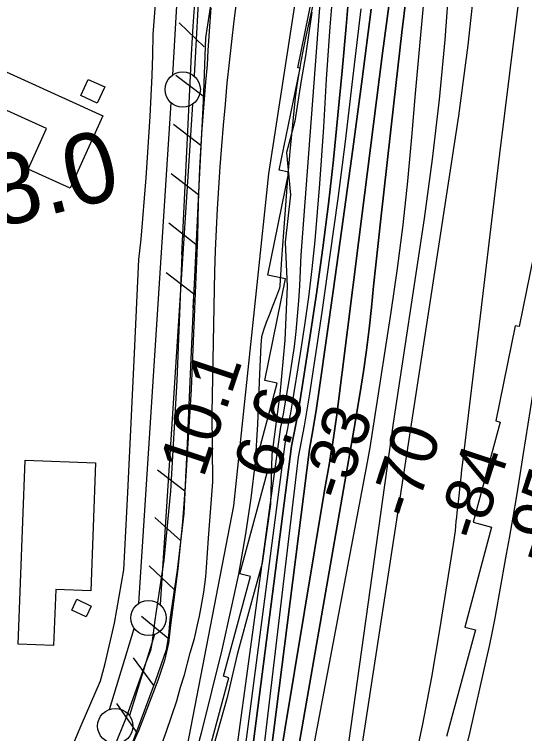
# Model space of a CAD drawing. Extents: x 3683402 to 3721514, y 487807 to 513565.
# Drawn here: x 3709239 to 3709961, y 496152 to 497170 of the extents above; entities that cross this region are included whole.
import ezdxf

# ---------------------------------------------------------------- set-up
doc = ezdxf.new("R2010")
doc.units = 0
for name, color, linetype in [('V-BLDG-OTLN', 7, 'Continuous'), ('V-CHAN-NAID', 7, 'Continuous'), ('V-FLOD-BASE', 7, 'Continuous'), ('V-LEVE-TOET', 7, 'Continuous'), ('V-RIVR-EDGE', 7, 'Continuous'), ('V-RIVR-RANG', 7, 'Continuous'), ('V-RRAP-FSHR', 7, 'Continuous'), ('V-RRAP-RVMT', 7, 'Continuous'), ('V-SITE-VEGE', 7, 'Continuous'), ('V-SURV-IDEN', 7, 'Continuous'), ('V-SURV-LINE', 7, 'Continuous'), ('V-TOPO-DPTH', 7, 'Continuous'), ('V-TOPO-MAJR', 7, 'Continuous'), ('V-TOPO-MINR', 7, 'Continuous'), ('V-TOPO-WATR', 7, 'Continuous')]:
    doc.layers.add(name, color=color, linetype=linetype)

msp = doc.modelspace()

# ---------------------------------------------------------------- linework, layer by layer
at = {"layer": 'V-BLDG-OTLN'}
for points in [[(3709194.7, 497103.4), (3709364, 497026.6), (3709317.6, 496924.3), (3709258.2, 496951.2), (3709284.1, 497008.5), (3709126.6, 497079.9), (3709167.2, 497169.5), (3709214.9, 497147.8)], [(3709343.3, 497078.2), (3709366.5, 497067.4), (3709355.8, 497044.4), (3709332.5, 497055.2)], [(3709253.9, 496538.7), (3709353.5, 496534.9), (3709346.8, 496353.9), (3709297.2, 496355.7), (3709294.2, 496276.5), (3709244.2, 496278.3)], [(3709327, 496341.8), (3709347.3, 496332.1), (3709340.1, 496316.9), (3709319.8, 496326.5)]]:
    msp.add_lwpolyline(points, close=True, dxfattribs=at)
at = {"layer": 'V-FLOD-BASE'}
for points in [[(3709475.8, 496829.7), (3709487.4, 497073.3), (3709489.5, 497113.4), (3709491.8, 497153.5), (3709494.5, 497193.6)], [(3709475.8, 496829.7), (3709468.8, 496651.9), (3709459.5, 496494.8), (3709450, 496397), (3709437.3, 496312.3), (3709433.1, 496279.2), (3709431.2, 496269.4), (3709423.5, 496248.4), (3709396.8, 496174.6), (3709374.3, 496118.8)]]:
    msp.add_lwpolyline(points, dxfattribs=at)
at = {"layer": 'V-LEVE-TOET'}
for points in [[(3709415, 496822.9), (3709417.9, 496851.8), (3709420.6, 496880.7), (3709423, 496909.7), (3709425.3, 496938.6), (3709427.3, 496967.6), (3709429.2, 496996.6), (3709430.8, 497025.6), (3709432.3, 497054.7), (3709433.5, 497083.7), (3709434.5, 497112.7), (3709435.3, 497141.8), (3709437.1, 497166.1), (3709439.1, 497190.5)], [(3709516.7, 497179.7), (3709515.1, 497159.5), (3709513.8, 497139.2), (3709512.6, 497119), (3709511.7, 497098.7), (3709509.4, 497074.4), (3709507.3, 497050), (3709505.4, 497025.7), (3709503.7, 497001.3), (3709502.2, 496976.9), (3709500.9, 496952.5), (3709499.8, 496928.1), (3709498.9, 496903.7), (3709498.2, 496879.3), (3709497.7, 496854.9)], [(3709497.7, 496854.9), (3709488.9, 496639.2), (3709480.7, 496509.3), (3709476.5, 496451.4), (3709470.1, 496384.9), (3709459.8, 496305.3), (3709456.8, 496279.6), (3709451, 496255.1), (3709441.7, 496226.7), (3709414.3, 496155.5), (3709372.6, 496064.1)], [(3709135.2, 495673.9), (3709193.6, 495816.8), (3709273.5, 496026.1), (3709317.6, 496126.4), (3709333.4, 496163), (3709360.5, 496226.4), (3709367, 496250.9), (3709380.5, 496308.1), (3709393.5, 496383.5), (3709399.4, 496493.1), (3709408.6, 496690.6), (3709415, 496822.9)]]:
    msp.add_lwpolyline(points, dxfattribs=at)
at = {"layer": 'V-RIVR-EDGE'}
msp.add_lwpolyline([(3709659.9, 497173.3), (3709650.8, 497111.5), (3709644.7, 497076.7), (3709635.5, 497019), (3709624, 496974.6), (3709629.3, 496914.6), (3709621.9, 496847.4), (3709624.7, 496784.9), (3709621.6, 496708.7), (3709614.2, 496632.5), (3709603.1, 496546.7), (3709601.2, 496476.4), (3709589.6, 496393), (3709574.4, 496338.4), (3709553.8, 496263.4), (3709539.9, 496202.8), (3709519.3, 496129)], dxfattribs=at)
at = {"layer": 'V-RRAP-FSHR'}
for p, q in [((3709507.3, 497124.4), (3709472.1, 497158.2)), ((3709506.1, 497054.3), (3709467.2, 497083.8)), ((3709502.7, 496984.4), (3709464.1, 497014.3)), ((3709499.2, 496914.5), (3709460.6, 496944.4)), ((3709495.7, 496844.5), (3709457.2, 496874.5)), ((3709492.4, 496774.6), (3709453.6, 496804.3)), ((3709480, 496494.9), (3709441.3, 496524.7)), ((3709474, 496425.2), (3709437.5, 496457.7)), ((3709464.9, 496355.8), (3709429.5, 496389.4)), ((3709456.4, 496286.3), (3709418.8, 496317.4)), ((3709436.1, 496219.5), (3709407.5, 496259)), ((3709411.5, 496154), (3709383.8, 496194.2))]:
    msp.add_line(p, q, dxfattribs=at)
for points in [[(3709683.9, 497909.3), (3709691.8, 497711.1), (3709672.5, 497425.1), (3709598.3, 496944.2), (3709548.7, 496474.4), (3709447.1, 495946.7), (3709429.9, 495804.2), (3709370.7, 495459), (3709316.3, 495265), (3709159.8, 494940.2), (3709104.6, 494843.9), (3708890.1, 494349.3), (3708791.1, 494112.6), (3708697.3, 493928.9), (3708618.3, 493803.5), (3708408.8, 493463.4)], [(3709563.3, 497519.4), (3709552.3, 497443.7), (3709536.4, 497346.9), (3709526.3, 497281.9), (3709521.7, 497217.3), (3709509.3, 497137), (3709505.8, 497047.3), (3709499.4, 496918.2), (3709493, 496788.7), (3709491.5, 496754.2)], [(3709521.7, 497217.3), (3709509.3, 497137), (3709505.8, 497047.3), (3709499.4, 496918.2), (3709493, 496788.7), (3709488.1, 496671.5), (3709483.1, 496562.5), (3709478.5, 496463.4), (3709468.9, 496383), (3709458.6, 496313.2), (3709456.7, 496290.3), (3709453.6, 496270.2), (3709438.1, 496225.2), (3709395.5, 496111.1)], [(3709481.3, 496524.4), (3709478.5, 496463.4), (3709468.9, 496383), (3709458.6, 496313.2), (3709456.7, 496290.3), (3709453.6, 496270.2), (3709438.1, 496225.2), (3709395.5, 496111.1), (3709317.9, 495932.2), (3709261.9, 495805.9), (3709221.5, 495685.9), (3709203.3, 495634.8)]]:
    msp.add_lwpolyline(points, dxfattribs=at)
at = {"layer": 'V-RRAP-RVMT'}
for p, q in [((3709639.8, 497094.7), (3709671.2, 497248)), ((3709613.7, 496949.5), (3709643.3, 497094)), ((3709643.3, 497094), (3709639.8, 497094.7)), ((3709597.3, 496800.9), (3709627.1, 496946.8)), ((3709627.1, 496946.8), (3709613.7, 496949.5)), ((3709984.5, 496881.3), (3709953.1, 496728)), ((3709622.6, 496795.9), (3709597.3, 496800.9)), ((3709593, 496651.5), (3709622.6, 496795.9)), ((3709947.7, 496729.1), (3709920.1, 496594.5)), ((3709953.1, 496728), (3709947.7, 496729.1)), ((3709610.8, 496647.9), (3709593, 496651.5)), ((3709578, 496525.9), (3709610.8, 496647.9)), ((3709926.5, 496592.7), (3709888.3, 496450.8)), ((3709920.1, 496594.5), (3709926.5, 496592.7)), ((3709596.3, 496521), (3709578, 496525.9)), ((3709557.8, 496377.9), (3709596.3, 496521)), ((3709888.3, 496450.8), (3709914.2, 496443.8)), ((3709914.2, 496443.8), (3709876.1, 496302.5)), ((3709534.8, 496232.7), (3709572.9, 496373.9)), ((3709572.9, 496373.9), (3709557.8, 496377.9)), ((3709876.1, 496302.5), (3709891.2, 496298.6)), ((3709891.2, 496298.6), (3709850.5, 496147.6)), ((3709505.9, 496096.6), (3709542, 496230.7)), ((3709542, 496230.7), (3709534.8, 496232.7))]:
    msp.add_line(p, q, dxfattribs=at)
at = {"layer": 'V-SITE-VEGE'}
for points in [[(3709697.4, 497305.2), (3709695.1, 497299.1), (3709692.5, 497293.1), (3709689.7, 497287.2), (3709684.6, 497270.7), (3709679.7, 497254.2), (3709675, 497237.7), (3709670.4, 497221), (3709666.1, 497204.4), (3709662, 497187.6), (3709658.1, 497170.8), (3709654.3, 497154), (3709650.8, 497137.2), (3709647.4, 497120.3), (3709644.3, 497103.3), (3709641.4, 497086.3)], [(3709446.1, 496133), (3709453.4, 496153.6), (3709468.5, 496198), (3709473.9, 496217.1), (3709479.3, 496235), (3709487.4, 496266.1), (3709493.6, 496286.3), (3709497.8, 496305.8), (3709500.5, 496317.9), (3709503.2, 496330.7), (3709507, 496352.1), (3709509.7, 496373.5), (3709510.8, 496386.7), (3709513.4, 496428.4), (3709519.4, 496508.1), (3709518.8, 496605.4), (3709522.2, 496806.1), (3709523.4, 496835.7), (3709524.7, 496865.4), (3709526.3, 496895), (3709528.1, 496924.7), (3709530.1, 496954.3), (3709532.3, 496983.9), (3709534.7, 497013.5), (3709537.3, 497043.1), (3709540.1, 497072.6), (3709543.1, 497102.1), (3709546.4, 497131.7), (3709549.8, 497161.1), (3709553.4, 497190.6)], [(3709641.4, 497086.3), (3709638.6, 497069.3), (3709636.1, 497052.3), (3709632.3, 497014.3), (3709628.8, 496976.2), (3709625.4, 496938.2), (3709622.4, 496900.1), (3709619.5, 496862), (3709616.9, 496823.9), (3709614.5, 496785.8), (3709614, 496782.6), (3709609.8, 496771.3), (3709604.4, 496757.7), (3709599.4, 496744.4), (3709595.1, 496733.9), (3709591.2, 496723), (3709588.5, 496713.3), (3709587.4, 496701.6), (3709585.6, 496661.2), (3709582.6, 496589.6), (3709579.7, 496535.9), (3709573.2, 496484.9), (3709565.9, 496434.3), (3709555.9, 496377.5), (3709545.2, 496327.7), (3709532.5, 496270.1), (3709503.2, 496152.2), (3709482, 496073.2)]]:
    msp.add_lwpolyline(points, dxfattribs=at)
at = {"layer": 'V-SURV-LINE'}
for points in [[(3709463.1, 497084.6), (3709471.5, 497231.8)], [(3709501.4, 497230.1), (3709493, 497083)], [(3709414.9, 496336.2), (3709460.7, 497044.9)], [(3709490.6, 497043), (3709444.8, 496334.3)], [(3709373.1, 496185.8), (3709408.3, 496300.6)], [(3709437, 496291.8), (3709401.7, 496177)]]:
    msp.add_lwpolyline(points, dxfattribs=at)
for centre in [(3709476.9, 497063.8), (3709428.5, 496315.3), (3709381.5, 496162.3)]:
    msp.add_circle(centre, 25, dxfattribs=at)
at = {"layer": 'V-TOPO-DPTH'}
for points in [[(3709677, 497267.6), (3709644.2, 496829.1), (3709643.4, 496807.5), (3709642.3, 496785.9), (3709640.8, 496764.3), (3709639.1, 496742.8), (3709637, 496721.3), (3709634.5, 496699.9), (3709631.5, 496678.5), (3709628.2, 496657.1), (3709620.2, 496610.3), (3709619.1, 496604.1), (3709617.9, 496598), (3709616.7, 496591.9), (3709615.3, 496585.8), (3709508.4, 495801)], [(3709565.1, 495814.9), (3709677.6, 496496), (3709680, 496509), (3709682.3, 496521.9), (3709684.6, 496534.9), (3709686.8, 496547.8), (3709689, 496560.8), (3709691, 496573.8), (3709692.8, 496586.8), (3709694.6, 496599.8), (3709725.6, 496847.2), (3709742.6, 496981.2), (3709759.9, 497115.2), (3709777.5, 497249.1)], [(3709777.5, 497249.1), (3709759.9, 497115.2), (3709742.6, 496981.2), (3709725.6, 496847.2), (3709694.6, 496599.8), (3709692.8, 496586.8), (3709691, 496573.8), (3709689, 496560.8), (3709686.8, 496547.8), (3709684.6, 496534.9), (3709682.3, 496521.9), (3709680, 496509), (3709677.6, 496496), (3709565.1, 495814.9)], [(3709587.6, 495825), (3709719.4, 496581.4), (3709728.2, 496634.5), (3709732.9, 496664.6), (3709737.2, 496694.7), (3709740.9, 496724.9), (3709744.1, 496755.1), (3709747.2, 496785.4), (3709750.3, 496815.7), (3709753.5, 496845.9), (3709756.9, 496876.2), (3709775.6, 497044.3), (3709787.1, 497144.6), (3709799.2, 497244.9)], [(3709799.2, 497244.9), (3709787.1, 497144.6), (3709775.6, 497044.3), (3709756.9, 496876.2), (3709753.5, 496845.9), (3709750.3, 496815.7), (3709747.2, 496785.4), (3709744.1, 496755.1), (3709740.9, 496724.9), (3709737.2, 496694.7), (3709732.9, 496664.6), (3709728.2, 496634.5), (3709719.4, 496581.4), (3709587.6, 495825)], [(3709713.4, 497215.7), (3709708.1, 497152.9), (3709702.6, 497090.2), (3709696.6, 497027.5), (3709690.2, 496964.8), (3709690.2, 496964.4), (3709683.1, 496902), (3709675.5, 496839.7), (3709666.8, 496777.5), (3709657.5, 496715.4), (3709643.2, 496624.4), (3709640.5, 496607.9), (3709637.6, 496591.5), (3709634.4, 496575.1), (3709631.1, 496558.7), (3709547.9, 495912.8)], [(3709547.9, 495912.8), (3709631.1, 496558.7), (3709634.4, 496575.1), (3709637.6, 496591.5), (3709640.5, 496607.9), (3709643.2, 496624.4), (3709657.5, 496715.4), (3709666.8, 496777.5), (3709675.5, 496839.7), (3709683.1, 496902), (3709690.2, 496964.4), (3709690.2, 496964.8), (3709696.6, 497027.5), (3709702.6, 497090.2), (3709708.1, 497152.9), (3709713.4, 497215.7)], [(3709574, 495903.3), (3709656.3, 496554.6), (3709661.4, 496583.5), (3709666.1, 496612.6), (3709670.4, 496641.6), (3709690.4, 496781.3), (3709704.3, 496880.3), (3709717.9, 496979.3), (3709731, 497078.4), (3709743.8, 497177.6)], [(3709743.8, 497177.6), (3709731, 497078.4), (3709717.9, 496979.3), (3709704.3, 496880.3), (3709690.4, 496781.3), (3709670.4, 496641.6), (3709666.1, 496612.6), (3709661.4, 496583.5), (3709656.3, 496554.6), (3709574, 495903.3)]]:
    msp.add_lwpolyline(points, dxfattribs=at)
at = {"layer": 'V-TOPO-MAJR'}
msp.add_lwpolyline([(3709817.3, 497182.4), (3709811.5, 497120.3), (3709806.1, 497058.2), (3709801, 496996.1), (3709795.3, 496934.1), (3709788.7, 496872.1), (3709780.7, 496810.4), (3709771.7, 496748.7), (3709748.3, 496599.2), (3709745, 496578.1), (3709741.6, 496557), (3709738.2, 496535.9), (3709592.2, 495763.9)], dxfattribs=at)
at = {"layer": 'V-TOPO-MINR'}
for points in [[(3710051.2, 498525), (3709912.7, 497630.1), (3709904.7, 497428.3), (3709899.1, 497327.5), (3709891.3, 497227), (3709880.4, 497126.7), (3709867.4, 497026.6), (3709674.3, 495768.5)], [(3709971.1, 498201.3), (3709956.3, 498086.4), (3709902.7, 497701.7), (3709898, 497668.4), (3709893.4, 497635), (3709888.6, 497601.7), (3709883.9, 497568.4), (3709882.5, 497558.3), (3709878.7, 497530), (3709875.2, 497501.7), (3709872.1, 497473.3), (3709869.4, 497444.9), (3709867, 497416.5), (3709864.8, 497388), (3709862.8, 497359.6), (3709860.9, 497331.1), (3709854.1, 497218.6), (3709847.8, 497134), (3709840.1, 497049.6), (3709830.1, 496965.3), (3709818.6, 496881.3), (3709774.9, 496591.1), (3709697.1, 496033.8)], [(3709992.6, 497513.6), (3709953.8, 497201.4), (3709939.6, 497087), (3709925.5, 496972.5), (3709911.7, 496857.9), (3709897.9, 496743.4), (3709873.1, 496535.7), (3709871.8, 496525), (3709870.6, 496514.3), (3709869.4, 496503.6), (3709868.2, 496492.8), (3709865.9, 496471.1), (3709865.2, 496464.6), (3709864.5, 496458.2), (3709863.8, 496451.8), (3709863.2, 496445.4), (3709862.4, 496438.9), (3709861.6, 496432.5), (3709860.8, 496426.1), (3709859.8, 496419.7), (3709840.4, 496298.4), (3709828.9, 496231.4), (3709816.4, 496164.7), (3709802.3, 496098.3)], [(3709777.5, 497249.1), (3709759.9, 497115.2), (3709742.6, 496981.2), (3709725.6, 496847.2), (3709694.6, 496599.8), (3709692.8, 496586.8), (3709691, 496573.8), (3709689, 496560.8), (3709686.8, 496547.8), (3709684.6, 496534.9), (3709682.3, 496521.9), (3709680, 496509), (3709677.6, 496496), (3709565.1, 495814.9)], [(3709799.2, 497244.9), (3709787.1, 497144.6), (3709775.6, 497044.3), (3709756.9, 496876.2), (3709753.5, 496845.9), (3709750.3, 496815.7), (3709747.2, 496785.4), (3709744.1, 496755.1), (3709740.9, 496724.9), (3709737.2, 496694.7), (3709732.9, 496664.6), (3709728.2, 496634.5), (3709719.4, 496581.4), (3709587.6, 495825)], [(3709691.4, 497226.7), (3709685, 497152.7), (3709679.9, 497078.5), (3709676.1, 497010.5), (3709673.6, 496970.3), (3709670.8, 496930.1), (3709667.5, 496890), (3709663.9, 496849.8), (3709659.7, 496809.8), (3709654.9, 496769.8), (3709649.3, 496729.9), (3709643.2, 496690.1), (3709631.2, 496617), (3709629.3, 496605.9), (3709627.3, 496594.9), (3709625.1, 496583.9), (3709622.8, 496572.9), (3709528.4, 495851.4)], [(3709713.4, 497215.7), (3709708.1, 497152.9), (3709702.6, 497090.2), (3709696.6, 497027.5), (3709690.2, 496964.8), (3709690.2, 496964.4), (3709683.1, 496902), (3709675.5, 496839.7), (3709666.8, 496777.5), (3709657.5, 496715.4), (3709643.2, 496624.4), (3709640.5, 496607.9), (3709637.6, 496591.5), (3709634.4, 496575.1), (3709631.1, 496558.7), (3709547.9, 495912.8)], [(3709728.9, 497178.3), (3709716.5, 497071), (3709706.8, 496990.2), (3709696.5, 496909.6), (3709685.4, 496829), (3709673.7, 496748.5), (3709656.2, 496632.6), (3709652.7, 496610.1), (3709648.9, 496587.7), (3709644.8, 496565.3), (3709640.5, 496543), (3709567.5, 495928.9)], [(3709743.8, 497177.6), (3709731, 497078.4), (3709717.9, 496979.3), (3709704.3, 496880.3), (3709690.4, 496781.3), (3709670.4, 496641.6), (3709666.1, 496612.6), (3709661.4, 496583.5), (3709656.3, 496554.6), (3709574, 495903.3)], [(3709995.4, 496776.9), (3709959.1, 496548.1), (3709954.3, 496518.1), (3709949.3, 496488.1), (3709944.2, 496458.2), (3709939, 496428.3), (3709935, 496405.7), (3709931.6, 496387.1), (3709928.3, 496368.5), (3709925, 496349.8), (3709921.7, 496331.2), (3709918.2, 496312.6), (3709914.6, 496294), (3709910.7, 496275.5), (3709906.6, 496257), (3709883.2, 496154.2), (3709866.6, 496084.5)]]:
    msp.add_lwpolyline(points, dxfattribs=at)
at = {"layer": 'V-TOPO-WATR'}
msp.add_lwpolyline([(3709677, 497267.6), (3709644.2, 496829.1), (3709643.4, 496807.5), (3709642.3, 496785.9), (3709640.8, 496764.3), (3709639.1, 496742.8), (3709637, 496721.3), (3709634.5, 496699.9), (3709631.5, 496678.5), (3709628.2, 496657.1), (3709620.2, 496610.3), (3709619.1, 496604.1), (3709617.9, 496598), (3709616.7, 496591.9), (3709615.3, 496585.8), (3709508.4, 495801)], dxfattribs=at)

# ---------------------------------------------------------------- texts
at = {"layer": 'V-CHAN-NAID'}
msp.add_text('AMAX METALS LOWER (76.4) (2)', height=100, rotation=345.4711, dxfattribs=at).set_placement((3709822.2, 497221.4))
at = {"layer": 'V-RIVR-RANG'}
for s, rotation, p in [('10.1', 71.5183, (3709506.2, 496512.4)), ('6.6', 71.5183, (3709610.4, 496508.5)), ('-33', 71.7995, (3709706.4, 496479)), ('-70', 71.7995, (3709803, 496452.8)), ('-84', 71.7995, (3709898.1, 496421.9)), ('-95', 71.7995, (3709992.8, 496389.6))]:
    msp.add_text(s, height=67, rotation=rotation, dxfattribs=at).set_placement(p)
at = {"layer": 'V-SURV-IDEN'}
msp.add_text('277+18.0', height=100, rotation=14.4018, dxfattribs=at).set_placement((3708849.8, 496773.3))

doc.saveas('drawing.dxf')
